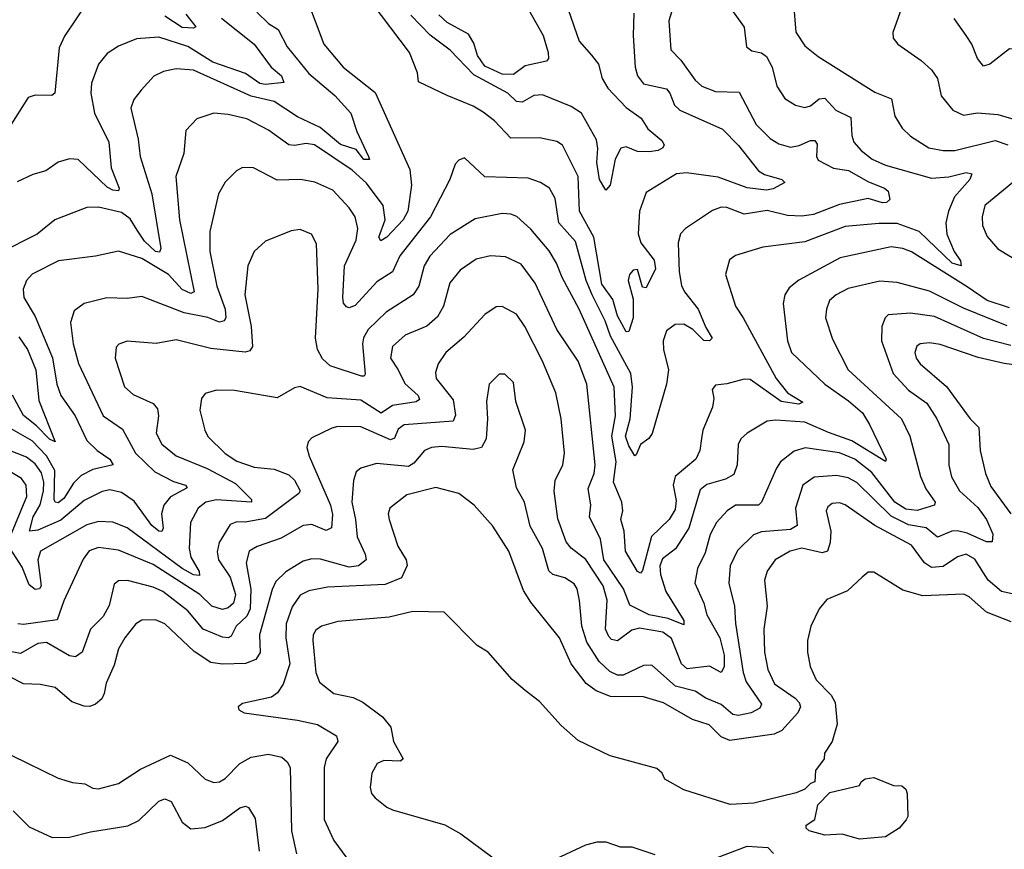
# Model space of a CAD drawing. Extents: x 1933546 to 2138868, y 524910 to 667279.
# Tile 273 of 466: x 2015562 to 2018977, y 642821 to 645699. Entities that reach past the tile are written whole.
import ezdxf

# ---------------------------------------------------------------- set-up
doc = ezdxf.new("R2010")
doc.units = 0

msp = doc.modelspace()

# ---------------------------------------------------------------- linework, layer by layer
at = {"layer": '0CON10XD'}
for points in [[(2018645, 645808.8), (2018590, 645655), (2018592, 645635), (2018608, 645615), (2018688.1, 645558.1), (2018724.4, 645525), (2018745.5, 645495), (2018758.1, 645435), (2018798.6, 645385), (2018835, 645368.5), (2018883.6, 645376.4), (2018955, 645370.9), (2019065, 645338.2)], [(2016552.9, 645785), (2016616.8, 645615), (2016683.8, 645535), (2016795, 645446.9), (2016915, 645180), (2016920.8, 645125), (2016908, 645035), (2016892.4, 645005), (2016835.8, 644945), (2016815, 644931.8), (2016807.9, 644945), (2016829.5, 645005), (2016823.1, 645055), (2016765, 645132.7), (2016715, 645177.8), (2016585, 645265.2), (2016555, 645270.3), (2016515, 645263.1), (2016495.7, 645265.7), (2016425, 645315.9), (2016350, 645355), (2016285, 645370.8), (2016235, 645374.5), (2016176, 645355), (2016138.6, 645315), (2016131.2, 645235), (2016102.9, 645155), (2016116.6, 645005), (2016166.5, 644755), (2016155, 644749.5), (2016125, 644763.8), (2016078.4, 644815), (2015985, 644870.7), (2015905, 644895.9), (2015825, 644878.5), (2015696.7, 644863.3), (2015605, 644816.2), (2015586, 644794), (2015573.8, 644765), (2015576.2, 644735), (2015615, 644669.4), (2015676.2, 644526.2), (2015690.6, 644435), (2015705, 644395.5), (2015754.8, 644325), (2015795, 644240), (2015830.5, 644205), (2015874.6, 644175), (2015885.6, 644155), (2015815, 644138.3), (2015775, 644117.6), (2015748.9, 644091.1), (2015715, 644038.4), (2015695, 644023.2), (2015685, 644025.4), (2015681, 644035), (2015683.5, 644135), (2015655, 644186.8), (2015605, 644238.2), (2015524.2, 644285)], [(2017832, 645755), (2017813.8, 645695), (2017820.9, 645595), (2017855, 645559.4), (2017905, 645489.6), (2017928.3, 645468.3), (2017975, 645450.6), (2018057.4, 645447.4), (2018116, 645336), (2018165, 645287.3), (2018195, 645268.8), (2018235, 645257.2), (2018265, 645262.9), (2018305, 645280.8), (2018319.8, 645279.8), (2018327.9, 645267.9), (2018325.3, 645225), (2018331.9, 645211.9), (2018385, 645184.4), (2018436.5, 645176.5), (2018506.3, 645136.3), (2018561.5, 645115), (2018573.8, 645105), (2018579.5, 645075), (2018568, 645065), (2018555, 645063.6), (2018505, 645079.3), (2018405, 645057.8), (2018315, 645023.6), (2018275, 645017.3), (2018225, 645020.2), (2018155, 645037), (2018075, 645025.2), (2018015, 645047.3), (2017995, 645048.8), (2017965, 645037.5), (2017871.4, 644975), (2017854.1, 644955.9), (2017845.4, 644925), (2017848.9, 644825), (2017857.7, 644777.7), (2017867.9, 644755), (2017914.8, 644695), (2017941.2, 644631.2), (2017964.3, 644595), (2017954.5, 644585.5), (2017935, 644586.9), (2017896.7, 644625), (2017865, 644643.3), (2017835, 644642), (2017805, 644619.4), (2017793.9, 644585), (2017794.7, 644555), (2017812.7, 644485), (2017804.8, 644435.2), (2017755.8, 644264.2), (2017744.2, 644245.8), (2017715, 644225.7), (2017700, 644190), (2017695, 644186.7), (2017675, 644220.4), (2017662.7, 644255), (2017678.9, 644315), (2017687.5, 644425), (2017681.9, 644471.9), (2017611.2, 644601.2), (2017593, 644655), (2017547.6, 644745), (2017526.3, 644795), (2017489.3, 644929.3), (2017432.1, 644995), (2017418.9, 645078.9), (2017400, 645115), (2017368.6, 645135), (2017325, 645149.3), (2017175, 645154.6), (2017105, 645220), (2017085, 645212), (2017072.4, 645197.6), (2017053.5, 645145), (2016986.2, 645015), (2016880.4, 644879.6), (2016855.2, 644824.8), (2016800.1, 644789.9), (2016725, 644707.8), (2016705, 644699.4), (2016695, 644702.9), (2016685.4, 644715.4), (2016682.5, 644735), (2016688, 644845), (2016728.6, 644935), (2016734.7, 644975), (2016725.7, 645015.7), (2016705, 645046.7), (2016647.9, 645107.9), (2016585.3, 645135.3), (2016535.4, 645144.6), (2016455, 645142.2), (2016373.3, 645185), (2016335, 645186.7), (2016314.2, 645175), (2016274.7, 645135.3), (2016251.1, 645095), (2016221.9, 644965), (2016221.1, 644895), (2016245.2, 644775), (2016274.1, 644695), (2016276.5, 644665), (2016271.5, 644655), (2016255, 644650), (2016215, 644665.6), (2016132.1, 644682.1), (2015985, 644739.2), (2015935, 644732.3), (2015864.5, 644734.5), (2015785, 644714.5), (2015751.1, 644688.9), (2015738.6, 644648.6), (2015747.6, 644575), (2015766, 644506), (2015851.3, 644325), (2015918.4, 644278.4), (2015963.7, 644195), (2016031, 644131), (2016095, 644097.3), (2016137.5, 644085), (2016142.2, 644075), (2016085.5, 644044.5), (2016061.7, 644015), (2016053.4, 643985), (2016060, 643935), (2016055, 643923.2), (2016045, 643924.3), (2016020.5, 643945), (2015959.4, 644029.4), (2015915, 644059.1), (2015875, 644068), (2015847.5, 644062.5), (2015785, 644031.5), (2015705, 643963.3), (2015625, 643928.7), (2015595.8, 643925), (2015608.4, 643975), (2015633.2, 644016.8), (2015644.3, 644064.3), (2015645.3, 644095.3), (2015637.1, 644127.1), (2015615, 644159), (2015585, 644181.2), (2015481.6, 644221.6)], [(2015798, 645762), (2015717.2, 645642.7), (2015698.7, 645601.3), (2015684, 645445), (2015673.2, 645436.8), (2015615, 645437.5), (2015591.1, 645428.9), (2015525, 645325.7)], [(2017692.2, 645722.2), (2017689.2, 645645), (2017696.4, 645535), (2017704.7, 645505), (2017725, 645477.3), (2017805, 645459.2), (2017817.1, 645445), (2017833.3, 645403.3), (2017851.8, 645385), (2017999.6, 645319.6), (2018055, 645263.2), (2018124.8, 645174.8), (2018145, 645162.5), (2018205, 645145.4), (2018216, 645135), (2018175, 645112.4), (2018151.9, 645108.1), (2018085, 645115.9), (2017985, 645153), (2017875, 645168), (2017840, 645165), (2017735, 645100), (2017711.5, 645035), (2017706.9, 644956.9), (2017716.4, 644925), (2017762.7, 644865), (2017767.5, 644835), (2017735, 644769.2), (2017721.8, 644771.8), (2017705, 644832.9), (2017689.3, 644830.7), (2017676.9, 644815), (2017672.2, 644795), (2017689.7, 644729.7), (2017689.7, 644665), (2017675, 644618), (2017665, 644616.9), (2017635, 644671.8), (2017619.1, 644729.1), (2017581.5, 644781.5), (2017553.2, 644945), (2017504, 645035), (2017498.9, 645155), (2017445, 645264.2), (2017425, 645277.1), (2017365, 645288.9), (2017265, 645288.7), (2017208.4, 645348.4), (2017168.9, 645378.9), (2017135, 645399.2), (2017045, 645436.2), (2016945, 645484), (2016941.8, 645515), (2016914, 645585), (2016785, 645756.9)], [(2018015.8, 645755), (2018075, 645673.8), (2018082.5, 645605), (2018101.7, 645591.7), (2018135, 645584.6), (2018151.8, 645571.8), (2018172.3, 645535), (2018188.3, 645468.3), (2018216.3, 645426.4), (2018253.1, 645403.1), (2018285, 645394.6), (2018305, 645400.7), (2018335, 645424.7), (2018355, 645426.7), (2018392.9, 645385), (2018445, 645360.5), (2018447.6, 645297.6), (2018454.6, 645275), (2018480, 645245), (2018519.1, 645215), (2018565, 645195.2), (2018725, 645149.3), (2018785, 645154.7), (2018845, 645169.3), (2018864.2, 645165), (2018857.9, 645145), (2018804.7, 645085), (2018783.3, 645035), (2018773.9, 644995), (2018778, 644955), (2018803.3, 644895), (2018825, 644862.9), (2018827.1, 644845), (2018796.7, 644855), (2018681.7, 644965), (2018605, 644991.8), (2018542.3, 644992.3)], [(2018245.6, 645755), (2018254.5, 645655.5), (2018285, 645608.1), (2018331.2, 645571.2), (2018527.8, 645447.8), (2018585.3, 645425.3), (2018597.3, 645365), (2018623, 645323), (2018651.4, 645295), (2018715.3, 645255.3), (2018765.2, 645245.2), (2018805, 645245.2), (2018945, 645279.8), (2018988.9, 645265)], [(2016384.7, 645725), (2016425, 645686.1), (2016458.2, 645665), (2016489.5, 645605), (2016565, 645512.8), (2016655, 645436.7), (2016710, 645375), (2016731.2, 645311.2), (2016771.5, 645225), (2016775, 645213.8), (2016755, 645214.2), (2016728.5, 645248.5), (2016675, 645265.9), (2016604, 645325), (2016525, 645362.3), (2016445, 645415.6), (2016364.5, 645434.5), (2016165, 645524.3), (2016105, 645528.8), (2016060.8, 645519.1), (2016026.9, 645503.1), (2015983.3, 645455), (2015957.5, 645422.5), (2015947.6, 645392.4), (2015973.1, 645285), (2015980, 645225), (2016019.8, 645095), (2016051.6, 644905), (2016047.1, 644892.9), (2016032.8, 644895), (2015995, 644930.4), (2015969.5, 644969.5), (2015945, 645008.3), (2015915, 645030.8), (2015835, 645048.7), (2015795, 645048.2), (2015684.2, 645005), (2015622.2, 644955), (2015490.8, 644889.2)], [(2016262.3, 645705), (2016374.7, 645615), (2016434.7, 645535), (2016470.4, 645505), (2016478, 645482), (2016415, 645474.7), (2016395, 645477.8), (2016345, 645512.4), (2016231.9, 645551.9), (2016145, 645606.2), (2016045, 645639.1), (2015966.5, 645633.5), (2015905, 645607.8), (2015865, 645582.2), (2015834.7, 645545.3), (2015810.8, 645479.3), (2015809.2, 645445), (2015821.9, 645375), (2015871.6, 645275), (2015878.7, 645185), (2015906.5, 645115), (2015904.2, 645105.8), (2015885, 645107.6), (2015865, 645118.4), (2015765, 645214), (2015735, 645217.1), (2015695, 645205.4), (2015652, 645175), (2015607.4, 645162.6), (2015553.5, 645136.5)], [(2016138, 645718), (2016172.5, 645675), (2016165, 645669.4), (2016125, 645672.6), (2016065, 645711.7)], [(2017464.7, 645735), (2017502.8, 645625), (2017545, 645576), (2017569.6, 645545), (2017582.4, 645495), (2017602.1, 645462.1), (2017665.2, 645395.2), (2017717.6, 645357.6), (2017740.5, 645320.5), (2017789.7, 645279.7), (2017797.1, 645265), (2017792.5, 645255), (2017776.2, 645245), (2017745, 645241), (2017705, 645242.3), (2017665, 645258.4), (2017646.9, 645253.1), (2017627.3, 645215), (2017610, 645125), (2017595, 645108), (2017573.4, 645145), (2017563.8, 645203.8), (2017567.7, 645252.3), (2017562.5, 645282.5), (2017510.9, 645375), (2017475, 645398.5), (2017375, 645438.7), (2017345, 645435.9), (2017305, 645413.3), (2017285, 645415.2), (2017255, 645444.8), (2017137.5, 645507.5), (2017055, 645594), (2016985.7, 645645.7), (2016918, 645715)], [(2017326.2, 645735), (2017377.5, 645645), (2017394.6, 645585), (2017395.6, 645565), (2017388.8, 645555), (2017315, 645539.3), (2017275, 645509.5), (2017235, 645510.1), (2017175, 645538.5), (2017149.9, 645575), (2017137.6, 645617.6), (2017118.9, 645648.9), (2017045, 645689.8), (2017015.8, 645715.8)], [(2019575, 645721.4), (2019495, 645600), (2019465, 645578.2), (2019405, 645570.4), (2019366.7, 645576.7), (2019334.4, 645635), (2019325, 645645.6), (2019305, 645652.5), (2019193.4, 645616.6), (2019145, 645577.5), (2019105, 645564.4), (2019085, 645565.5), (2019015, 645597.3), (2018995, 645598.5), (2018927.1, 645545), (2018905, 645538.5), (2018883.8, 645565), (2018864.4, 645615), (2018844.6, 645644.6), (2018803.6, 645703.6)], [(2019006.5, 645135), (2018910, 645055), (2018900, 645015), (2018901.5, 644985), (2018917.2, 644947.2), (2018954.4, 644904.4), (2019036.9, 644855)], [(2018542.3, 644992.3), (2018425, 644981.5), (2018285, 644928.4), (2018139.4, 644910.6), (2018045, 644881.5), (2018023.3, 644866.7), (2018010.5, 644815), (2018044.5, 644705), (2018071.8, 644665), (2018185.8, 644455), (2018225, 644404.6), (2018277.7, 644372.3), (2018264.3, 644365.7), (2018202.7, 644375), (2018095, 644450.5), (2018075, 644452.3), (2018015, 644435.5), (2017975, 644431.9), (2017963.8, 644416.2), (2017969.3, 644385), (2017964.6, 644355), (2017931.4, 644275), (2017926.9, 644246.9), (2017920.4, 644205), (2017906.6, 644175), (2017835.5, 644114.5), (2017829, 644085), (2017838.4, 644031.6), (2017835, 644000.6), (2017814.6, 643965), (2017753.8, 643906.2), (2017722.1, 643787.9), (2017715, 643779.2), (2017704.5, 643785), (2017663.2, 643855), (2017658.2, 643925), (2017647.5, 643965), (2017653.6, 643995), (2017650, 644025), (2017621.7, 644095), (2017631, 644165), (2017616.1, 644255), (2017628.7, 644325), (2017624.3, 644425), (2017502.2, 644695), (2017443.3, 644805), (2017424.2, 644855), (2017397.9, 644897.9), (2017335, 644972.9), (2017286.2, 645016.2), (2017265.2, 645025.2), (2017235, 645027.1), (2017141.5, 645008.5), (2017055, 644954.1), (2016985, 644879.2), (2016964.7, 644845), (2016945.8, 644775), (2016926.1, 644745), (2016832.7, 644685), (2016770, 644625), (2016754.2, 644595.8), (2016751.1, 644575), (2016760.3, 644469.7), (2016756.9, 644463.1), (2016747, 644463), (2016638.9, 644498.9), (2016612.7, 644522.7), (2016594.7, 644555), (2016587.8, 644595), (2016596.7, 644765), (2016591.3, 644921.3), (2016574, 644955), (2016535, 644971.9), (2016503.6, 644966.4), (2016415, 644931.4), (2016375.4, 644894.6), (2016353.6, 644845), (2016342.5, 644745), (2016364.7, 644635), (2016369.2, 644565), (2016360, 644550), (2016343.7, 644546.4), (2016225, 644558.4), (2016105, 644588.4), (2016035, 644576), (2015935, 644583.5), (2015906.2, 644573.8), (2015897, 644563), (2015893.1, 644525), (2015925.3, 644425.3), (2015955, 644398.9), (2016025, 644367.7), (2016039.7, 644349.8), (2016042.9, 644325), (2016035.4, 644265), (2016055, 644226.2), (2016105, 644186.2), (2016212.2, 644142.2), (2016310, 644089.9), (2016365.4, 644035), (2016365.5, 644025), (2016245, 644033.8), (2016207.1, 644025), (2016181.3, 644005), (2016154.7, 643955), (2016150.2, 643865), (2016156, 643835), (2016184.6, 643785), (2016185, 643770.5), (2016165, 643773.4), (2016125, 643794.9), (2015935, 643936.2), (2015885, 643955.8), (2015835, 643958.4), (2015795, 643947.4), (2015634.5, 643855.5), (2015624.4, 643825), (2015636.8, 643735), (2015630.6, 643725), (2015615, 643722.2), (2015595, 643739.1), (2015570.2, 643800.2), (2015529.4, 643865)], [(2018995, 644700), (2018918, 644725), (2018847.7, 644772.3), (2018655, 644894.2), (2018625, 644905.8), (2018585, 644910.8), (2018407.4, 644872.6), (2018264.3, 644795.7), (2018230.6, 644769.4), (2018215.5, 644745), (2018209.6, 644715), (2018225.3, 644585), (2018238.7, 644545), (2018354.7, 644435), (2018436.9, 644376.9), (2018484.7, 644335), (2018510, 644295), (2018567.5, 644175), (2018565, 644166.2), (2018447.8, 644237.8), (2018366.7, 644266.7), (2018285, 644303.3), (2018185, 644310.5), (2018155, 644306.8), (2018084.8, 644265.2), (2018063.6, 644245), (2018054, 644225), (2018050.3, 644155), (2018038.4, 644121.6), (2018010, 644105), (2017945, 644086.7), (2017921.9, 644068.1), (2017883.3, 643935), (2017836.6, 643863.4), (2017791.3, 643828.7), (2017782.8, 643805), (2017784, 643775), (2017803.6, 643715), (2017865.8, 643615), (2017865, 643600), (2017811.5, 643621.5), (2017745.4, 643635), (2017677.6, 643667.6), (2017656.2, 643725), (2017587.7, 643825), (2017576.7, 643896.7), (2017537.8, 643975), (2017543.1, 644015), (2017533.3, 644073.2), (2017554.2, 644125), (2017558.1, 644155), (2017529.3, 644435), (2017498.6, 644515), (2017425.3, 644625), (2017349.7, 644785), (2017300.9, 644850.9), (2017246.9, 644876.9), (2017195, 644880), (2017145, 644868.2), (2017089.7, 644830.3), (2017054, 644786), (2017031.8, 644705), (2017011, 644669), (2016973.9, 644636.1), (2016898.9, 644605), (2016854.8, 644565.2), (2016847.9, 644525), (2016875, 644484.5), (2016897.4, 644437.4), (2016943.8, 644395), (2016948.2, 644381.8), (2016936.9, 644373.1), (2016855, 644360.7), (2016815.2, 644334.8), (2016745, 644379.1), (2016628, 644388), (2016535, 644426.4), (2016515, 644422.2), (2016455, 644387.5), (2016306.6, 644413.4), (2016245, 644414.4), (2016205, 644402), (2016192.9, 644385), (2016187.1, 644345), (2016203.5, 644275), (2016215, 644253.3), (2016275, 644194.6), (2016315, 644167.6), (2016375, 644147.4), (2016445, 644140), (2016495, 644120.4), (2016515, 644101.5), (2016534.4, 644065), (2016530, 644055), (2016415, 643968.8), (2016343.4, 643956.6), (2016315, 643957.4), (2016292.2, 643947.8), (2016254.2, 643885), (2016247.3, 643852.7), (2016250.9, 643825), (2016292.2, 643765), (2016310.9, 643705), (2016303.3, 643675), (2016285, 643659.3), (2016265, 643652.8), (2016228.5, 643665), (2016186.2, 643705), (2016025, 643809.4), (2015905, 643858.5), (2015835, 643868.4), (2015803.2, 643856.8), (2015782.2, 643827.8), (2015715, 643682.9), (2015692.3, 643617.7), (2015575, 643601), (2015555, 643603.3)], [(2018986.9, 644636.9), (2018835, 644698.3), (2018717.5, 644757.5), (2018605, 644787.6), (2018545, 644791.8), (2018435, 644766.8), (2018393.6, 644745), (2018371.2, 644725), (2018360, 644695), (2018357.3, 644665), (2018380.6, 644590.6), (2018435, 644484.6), (2018620.4, 644315), (2018649.1, 644255), (2018686.1, 644115), (2018705, 644071.2), (2018736.8, 644025), (2018734.6, 644015.4), (2018675, 643996.1), (2018635, 644001.7), (2018597.9, 644025), (2018518, 644128), (2018458.4, 644175), (2018405, 644196.4), (2018285.8, 644214.2), (2018247.6, 644202.4), (2018201.2, 644165), (2018186.6, 644143.4), (2018134.7, 644025.3), (2018125, 644015.4), (2018045, 644014.7), (2018015.5, 643995), (2017978.4, 643955), (2017956.4, 643913.6), (2017939.9, 643850.1), (2017913.1, 643795), (2017903.1, 643745), (2017934.7, 643675), (2017945.7, 643635), (2017990.3, 643555), (2018005.8, 643495), (2018005.9, 643454.1), (2017995, 643434.6), (2017955, 643456.1), (2017877.1, 643447.1), (2017857.2, 643465), (2017822.7, 643552.7), (2017792.7, 643575), (2017712, 643588), (2017685, 643581), (2017635, 643544.1), (2017615, 643549.3), (2017605, 643559.6), (2017593.9, 643585), (2017599.2, 643685), (2017585.5, 643735), (2017525, 643826.2), (2017475, 643865.4), (2017457.7, 643887.7), (2017428, 643968), (2017415.9, 644064.1), (2017419.6, 644100.4), (2017446, 644155), (2017452, 644195), (2017440, 644315), (2017421.2, 644405), (2017374.7, 644515), (2017314, 644635), (2017285, 644677.5), (2017235, 644704.4), (2017215, 644702.9), (2017175, 644677.1), (2017101.9, 644598.1), (2017039.5, 644545), (2017013.6, 644505), (2017004.6, 644475), (2017006.2, 644455), (2017065, 644380.5), (2017073, 644327), (2017065, 644306.9), (2016895, 644293.8), (2016875, 644278.8), (2016862.1, 644247.9), (2016848.1, 644241.9), (2016745, 644286.9), (2016665, 644288), (2016645, 644282.7), (2016575, 644248.9), (2016562.5, 644235), (2016557.9, 644215), (2016565.4, 644185), (2016640.1, 644015), (2016647.3, 643982.7), (2016643.6, 643936.4), (2016625, 643927.3), (2016575, 643947.5), (2016545, 643944.2), (2016469.2, 643900.8), (2016385, 643872), (2016358.2, 643855), (2016347.1, 643815), (2016363.4, 643723.4), (2016361.3, 643655), (2016349.5, 643630.5), (2016313.1, 643595), (2016295, 643561.1), (2016285, 643554.7), (2016265, 643556.9), (2016198.5, 643585), (2016145, 643648.1), (2016058.7, 643715), (2016025, 643730.9), (2015936, 643754), (2015905, 643752.1), (2015889.2, 643740.8), (2015872.8, 643667.2), (2015851.4, 643628.6), (2015807.1, 643585), (2015778.8, 643505), (2015755, 643489.2), (2015735, 643491.8), (2015655, 643539), (2015625, 643535.3), (2015565, 643500.2), (2015476.3, 643516.3)], [(2018999.3, 644569.3), (2018905, 644593.7), (2018735, 644669.8), (2018651.5, 644681.5), (2018574.7, 644675.3), (2018563.3, 644665), (2018551.8, 644635), (2018551.2, 644585), (2018592, 644472), (2018644.6, 644414.6), (2018708.4, 644368.4), (2018743.1, 644315), (2018784.7, 644225), (2018784.3, 644154.3), (2018793.4, 644113.4), (2018821.3, 644065), (2018885, 644006.8), (2018914.7, 643965), (2018937.5, 643915), (2018935, 643888), (2018915, 643887.5), (2018848.5, 643918.5), (2018815, 643926.3), (2018794.6, 643925.4), (2018745, 643904.1), (2018706.4, 643936.4), (2018645, 643946.8), (2018585, 643977.4), (2018465, 644093.2), (2018435, 644109.8), (2018395, 644117.5), (2018317.7, 644112.3), (2018278.2, 644085), (2018252.8, 644005), (2018258.5, 643945), (2018235, 643930.2), (2018135, 643922.4), (2018107.4, 643912.6), (2018051.9, 643858.1), (2018025.9, 643804.1), (2018021.4, 643745), (2018041.7, 643665), (2018045.2, 643605), (2018070.8, 643435), (2018081.9, 643401.9), (2018135.4, 643325), (2018128.8, 643311.2), (2018098.6, 643295), (2018055, 643285.9), (2018035, 643288.9), (2017995, 643324), (2017942.1, 643345), (2017905, 643370), (2017836.9, 643386.9), (2017755, 643459.5), (2017725, 643458.8), (2017655, 643424.8), (2017635, 643425.7), (2017608.3, 643438.3), (2017572.3, 643472.3), (2017529.4, 643539.4), (2017511.5, 643595), (2017503.8, 643683.8), (2017495.8, 643725), (2017485, 643741.8), (2017453.2, 643763.2), (2017410.6, 643775), (2017397.5, 643787.5), (2017374.7, 643865), (2017331.9, 643941.9), (2017312.8, 644025), (2017284.7, 644075), (2017272.2, 644137.8), (2017312.2, 644235), (2017316.7, 644275), (2017282.2, 644375), (2017275, 644441.2), (2017245, 644470), (2017225, 644470), (2017190.8, 644435), (2017180.5, 644375), (2017184.5, 644315), (2017180, 644245), (2017164, 644215), (2017135, 644207.9), (2017025, 644218.1), (2016990, 644215), (2016965.8, 644204.2), (2016929.1, 644160.9), (2016910.8, 644149.3), (2016799.8, 644160.2), (2016745, 644143.5), (2016729.3, 644130.7), (2016719.9, 644100.1), (2016713.8, 644025), (2016726.9, 643965), (2016731.9, 643905), (2016760.3, 643845), (2016763.6, 643825), (2016736.9, 643805), (2016705, 643799.6), (2016605, 643828.1), (2016575, 643828.7), (2016545, 643821.1), (2016485, 643783.8), (2016450, 643750), (2016437.3, 643722.7), (2016394, 643565), (2016396.2, 643503.8), (2016380.6, 643479.4), (2016345, 643466.3), (2016265, 643463.8), (2016225, 643469.8), (2016167.2, 643507.2), (2016065, 643603.2), (2016033, 643617), (2015985, 643616.2), (2015965, 643603.1), (2015926.4, 643555), (2015905, 643517.1), (2015889.9, 643460.1), (2015862.3, 643397.7), (2015855, 643361.2), (2015846.4, 643343.6), (2015825, 643324.5), (2015805, 643316.4), (2015785, 643317.9), (2015742.2, 643332.2), (2015685, 643382.9), (2015633.1, 643393.1), (2015574.7, 643394.7), (2015525, 643420.9)], [(2015558.6, 644598.6), (2015588.7, 644555), (2015617.6, 644485), (2015627.7, 644377.7), (2015685.4, 644234.6), (2015665, 644243.7), (2015620.4, 644290.4), (2015575, 644326.3), (2015536.7, 644396.7)], [(2019035, 644498), (2018977, 644507), (2018886.9, 644526.9), (2018755, 644572.6), (2018717.9, 644577.9), (2018685, 644575.3), (2018673.1, 644566.9), (2018666.8, 644545), (2018671.3, 644525), (2018685.5, 644505), (2018777.1, 644427.1), (2018858.8, 644315), (2018889.1, 644285), (2018892.9, 644205), (2018911.4, 644125), (2018930.4, 644080.4), (2018999.5, 643985)], [(2015527.4, 643902.6), (2015586.1, 644045), (2015584.5, 644084.5), (2015567.7, 644107.7), (2015486.2, 644156.2)], [(2019015, 643704.8), (2018967.5, 643715), (2018921.5, 643755), (2018875, 643827.2), (2018845, 643844.7), (2018815, 643835.8), (2018765, 643802.7), (2018725, 643799.2), (2018700.8, 643815), (2018655, 643876.3), (2018528, 643945), (2018425, 644015.7), (2018405, 644023.2), (2018379.6, 644020.4), (2018365, 644009.2), (2018359, 643995), (2018374.9, 643924.9), (2018373.3, 643885), (2018364.3, 643855.7), (2018345, 643849.5), (2018275, 643865.5), (2018234.2, 643855), (2018182.7, 643825), (2018154, 643786), (2018145.7, 643755), (2018154.7, 643665), (2018142.7, 643585), (2018145.3, 643505), (2018156.9, 643445), (2018179.7, 643395), (2018251.3, 643345), (2018265, 643330.5), (2018269.7, 643315), (2018261.3, 643295), (2018205, 643233.3), (2018179.2, 643220.8), (2018025, 643198.1), (2017995, 643211.8), (2017953.3, 643253.3), (2017895, 643270.9), (2017795, 643329.7), (2017725, 643349.8), (2017611, 643351), (2017561.2, 643371.2), (2017526.8, 643396.8), (2017475, 643464.5), (2017434.7, 643555), (2017335, 643678.6), (2017309.2, 643719.3), (2017258.5, 643855), (2017202.7, 643942.7), (2017138.1, 644015), (2017085, 644055.6), (2017005, 644076.1), (2016905, 644050.9), (2016845.6, 644005), (2016840, 643985), (2016843.5, 643965), (2016872.9, 643872.9), (2016902.7, 643825), (2016905.4, 643805.4), (2016886.5, 643763.5), (2016829.9, 643740.1), (2016629.9, 643730.1), (2016565, 643717.5), (2016535, 643702.7), (2016507.1, 643662.9), (2016486.3, 643603.7), (2016484.8, 643555), (2016498.7, 643465), (2016476.2, 643393.9), (2016455.7, 643364.3), (2016435, 643348.8), (2016335, 643326.7), (2016320, 643315), (2016322.5, 643305), (2016340, 643295), (2016525, 643269.3), (2016595, 643254), (2016660.9, 643215), (2016665.5, 643195), (2016625.4, 643135), (2016617.5, 643105), (2016618.1, 642925), (2016651.9, 642851.9), (2016725, 642750.8)], [(2019000.3, 643610.3), (2018915, 643644.4), (2018855, 643697.1), (2018836.3, 643706.3), (2018695, 643700.6), (2018625, 643720), (2018525, 643782.5), (2018505, 643782.5), (2018484.2, 643765.8), (2018432.6, 643717.4), (2018361.7, 643688.3), (2018334.4, 643655.6), (2018305.8, 643595), (2018294.4, 643545), (2018294.4, 643505), (2018303.6, 643455), (2018325, 643409.2), (2018376, 643356), (2018390.9, 643330.9), (2018397.5, 643255), (2018380, 643195), (2018353.8, 643155), (2018352.5, 643135), (2018322.5, 643095), (2018320, 643055), (2018305, 643050), (2018285, 643030), (2018255, 643017.5), (2018108.3, 642981.7), (2018026.1, 642976.1), (2017865, 643027.5), (2017800, 643065), (2017790, 643085), (2017771.7, 643101.7), (2017610, 643145), (2017499.1, 643199.1), (2017440.2, 643250.2), (2017364.4, 643334.4), (2017315, 643372), (2017270.3, 643410.3), (2017186.7, 643505), (2017148.3, 643528.3), (2017034.1, 643644.1), (2016925, 643645.6), (2016843, 643627), (2016665, 643610.9), (2016608.8, 643595), (2016589.1, 643580.9), (2016580, 643565), (2016579.2, 643545), (2016588.5, 643435), (2016601.3, 643401.3), (2016652, 643362), (2016718.1, 643348.1), (2016752, 643332), (2016820.3, 643280.2), (2016849.5, 643245), (2016858.1, 643195), (2016892.5, 643135), (2016883, 643127), (2016825, 643128.8), (2016801.7, 643118.3), (2016783.3, 643085), (2016777.1, 643035), (2016782.5, 643015), (2016795, 643000), (2016835, 642967.5), (2016855, 642958.6), (2017036.3, 642906.3), (2017092, 642875), (2017235, 642768)], [(2015535, 643147.1), (2015695, 643067.8), (2015745, 643053.1), (2015788.2, 643048.2), (2015815, 643033.6), (2015835, 643030.8), (2015905, 643048.9), (2015980.5, 643099.5), (2016085, 643147.8), (2016145, 643121.1), (2016205, 643064.4), (2016235, 643053.3), (2016255, 643055.6), (2016275, 643066.7), (2016325, 643118.8), (2016365, 643140.4), (2016425, 643151.2), (2016470.8, 643140.8), (2016489.5, 643125), (2016499.6, 643105), (2016504.2, 642885), (2016522, 642805)], [(2018475, 642856.7), (2018415, 642873.3), (2018355, 642870), (2018300, 642885), (2018290, 642895), (2018290, 642905), (2018320, 642925), (2018330, 642975), (2018371.7, 643018.3), (2018475, 643042.5), (2018480, 643055), (2018494.1, 643065.9), (2018525, 643070), (2018593, 643043), (2018621.7, 643041.7), (2018635, 643030), (2018640, 643015), (2018642.5, 642935), (2018637, 642923), (2018612.5, 642895), (2018565, 642864), (2018475, 642856.7)], [(2015539.5, 642955), (2015595, 642899.4), (2015675, 642861.9), (2015735, 642863.6), (2015807.9, 642882.1), (2015937.4, 642902.6), (2015975, 642920.8), (2016045, 642987.7), (2016065, 642996.2), (2016087.4, 642987.4), (2016125.7, 642915.7), (2016155, 642892.7), (2016205, 642897.3), (2016265, 642921.4), (2016325, 642965.4), (2016345, 642970.8), (2016355, 642966.2), (2016378.3, 642928.3), (2016392.2, 642815)], [(2017355, 642756.7), (2017525, 642836.7), (2017565, 642847.5), (2017595, 642847.5), (2017645, 642830), (2017685, 642830), (2017765, 642803.3)], [(2017985, 642793.3), (2018085, 642832.5), (2018157, 642827), (2018177, 642807)]]:
    msp.add_lwpolyline(points, dxfattribs=at)

doc.saveas('drawing.dxf')
